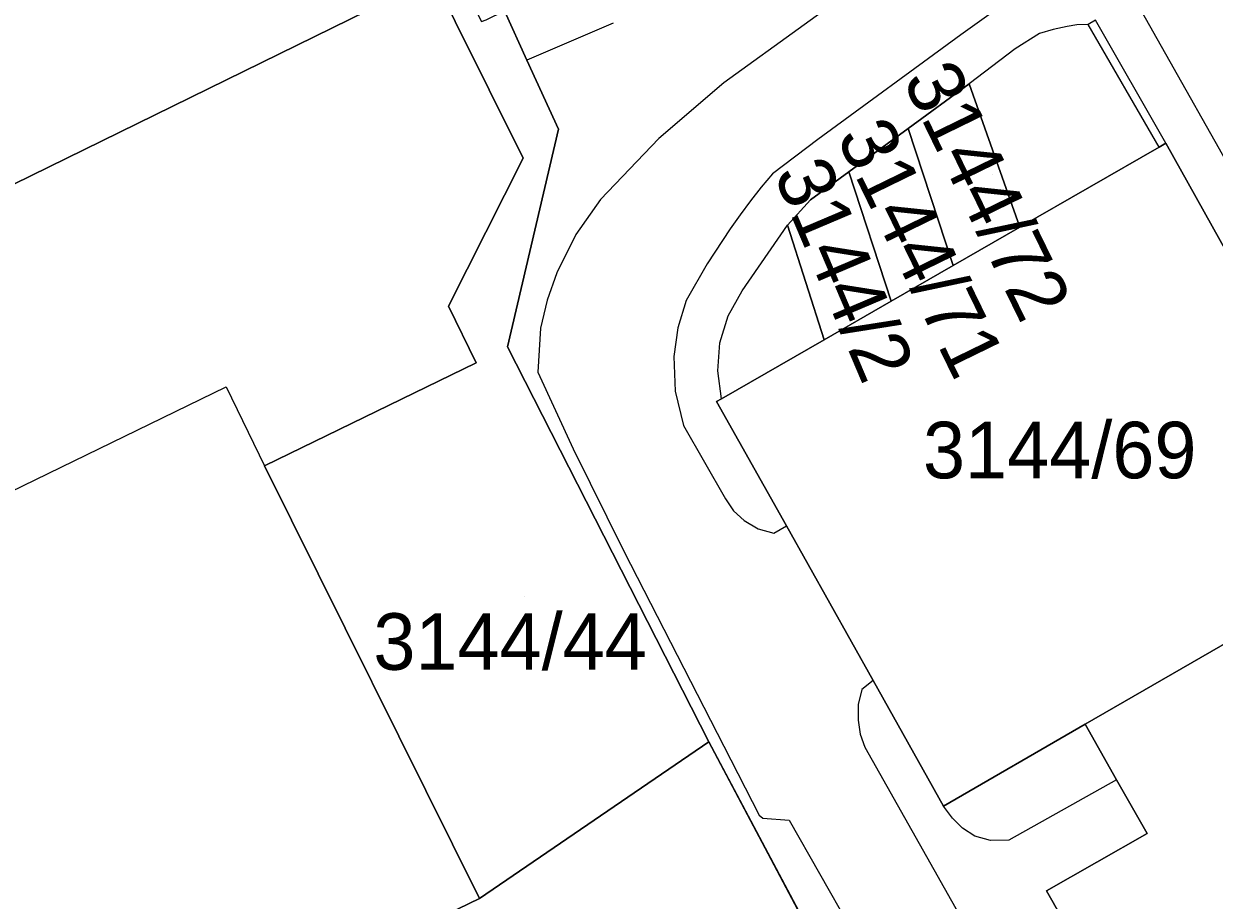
# Model space of a CAD drawing. Extents: x -264070 to -262271, y -1238894 to -1238141.
# Drawn here: x -263050.86 to -263008.78, y -1238515.71 to -1238484.73 of the extents above; entities that cross this region are included whole.
import ezdxf

# ---------------------------------------------------------------- set-up
doc = ezdxf.new("R2010")
doc.units = 0
for name, color, linetype in [('body_kn', 7, 'Continuous'), ('kladpar_druhypozemkov', 7, 'Continuous'), ('kladpar_hranice', 7, 'Continuous'), ('kladpar_parcelnecisla', 7, 'Continuous'), ('kladpar_plochy', 7, 'Continuous'), ('zappar_hrandruhpozemk', 7, 'Continuous')]:
    doc.layers.add(name, color=color, linetype=linetype)

msp = doc.modelspace()

# ---------------------------------------------------------------- linework, layer by layer
at = {"layer": 'body_kn'}
for p, q in [((-263014.96, -1238485.07), (-263014.96, -1238485.07)), ((-263014.47, -1238484.93), (-263014.47, -1238484.93)), ((-263013.98, -1238484.83), (-263013.98, -1238484.83)), ((-263013.64, -1238484.77), (-263013.64, -1238484.77)), ((-263013.23, -1238484.75), (-263013.23, -1238484.75)), ((-263017.74, -1238485.12), (-263017.74, -1238485.12)), ((-263015.81, -1238485.61), (-263015.81, -1238485.61)), ((-263033.08, -1238486.01), (-263033.08, -1238486.01)), ((-263026.12, -1238486.82), (-263026.12, -1238486.82)), ((-263017.44, -1238486.85), (-263017.44, -1238486.85)), ((-263017.44, -1238486.85), (-263017.44, -1238486.85)), ((-263031.96, -1238488.46), (-263031.96, -1238488.46)), ((-263019.6, -1238488.43), (-263019.6, -1238488.43)), ((-263028.41, -1238488.79), (-263028.41, -1238488.79)), ((-263022.79, -1238488.82), (-263022.79, -1238488.82)), ((-263010.72, -1238489.09), (-263010.72, -1238489.09)), ((-263010.72, -1238489.09), (-263010.72, -1238489.09)), ((-263010.49, -1238488.95), (-263010.49, -1238488.95)), ((-263010.49, -1238488.95), (-263010.49, -1238488.95)), ((-263033.21, -1238489.48), (-263033.21, -1238489.48)), ((-263024.39, -1238490.03), (-263024.39, -1238490.03)), ((-263021.7, -1238489.96), (-263021.7, -1238489.96)), ((-263024.79, -1238490.5), (-263024.79, -1238490.5)), ((-263030.47, -1238490.94), (-263030.47, -1238490.94)), ((-263023.05, -1238490.95), (-263023.05, -1238490.95)), ((-263025.17, -1238490.99), (-263025.17, -1238490.99)), ((-263025.54, -1238491.48), (-263025.54, -1238491.48)), ((-263031.35, -1238492.18), (-263031.35, -1238492.18)), ((-263025.89, -1238491.98), (-263025.89, -1238491.98)), ((-263023.86, -1238491.85), (-263023.86, -1238491.85)), ((-263023.86, -1238491.85), (-263023.86, -1238491.85)), ((-263015.65, -1238491.92), (-263015.65, -1238491.92)), ((-263026.7, -1238493.22), (-263026.7, -1238493.22)), ((-263018.01, -1238493.28), (-263018.01, -1238493.28)), ((-263032.02, -1238493.53), (-263032.02, -1238493.53)), ((-263025.47, -1238494.17), (-263025.47, -1238494.17)), ((-263035.85, -1238494.71), (-263035.85, -1238494.71)), ((-263032.36, -1238494.5), (-263032.36, -1238494.5)), ((-263027.44, -1238494.51), (-263027.44, -1238494.51)), ((-263020.2, -1238494.54), (-263020.2, -1238494.54)), ((-263020.2, -1238494.54), (-263020.2, -1238494.54)), ((-263025.96, -1238495.05), (-263025.96, -1238495.05)), ((-263032.59, -1238495.49), (-263032.59, -1238495.49)), ((-263027.74, -1238495.48), (-263027.74, -1238495.48)), ((-263026.25, -1238496.01), (-263026.25, -1238496.01)), ((-263022.57, -1238495.9), (-263022.57, -1238495.9)), ((-263033.76, -1238496.15), (-263033.76, -1238496.15)), ((-263034.87, -1238496.72), (-263034.87, -1238496.72)), ((-263027.88, -1238496.49), (-263027.88, -1238496.49)), ((-263032.69, -1238497.05), (-263032.69, -1238497.05)), ((-263026.33, -1238497), (-263026.33, -1238497)), ((-263043.71, -1238497.57), (-263043.71, -1238497.57)), ((-263027.83, -1238497.72), (-263027.83, -1238497.72)), ((-263026.37, -1238498.08), (-263026.37, -1238498.08)), ((-263026.2, -1238497.99), (-263026.2, -1238497.99)), ((-263026.2, -1238497.99), (-263026.2, -1238497.99)), ((-263027.54, -1238498.93), (-263027.54, -1238498.93)), ((-263031.44, -1238499.76), (-263031.44, -1238499.76)), ((-263042.35, -1238500.36), (-263042.35, -1238500.36)), ((-263026.06, -1238501.53), (-263026.06, -1238501.53)), ((-263025.77, -1238501.95), (-263025.77, -1238501.95)), ((-263025.4, -1238502.29), (-263025.4, -1238502.29)), ((-263024.9, -1238502.58), (-263024.9, -1238502.58)), ((-263024.35, -1238502.74), (-263024.35, -1238502.74)), ((-263023.9, -1238502.48), (-263023.9, -1238502.48)), ((-263029.65, -1238503.37), (-263029.65, -1238503.37)), ((-263020.84, -1238507.95), (-263020.84, -1238507.95)), ((-263020.84, -1238507.95), (-263020.84, -1238507.95)), ((-263021.23, -1238508.27), (-263021.23, -1238508.27)), ((-263021.36, -1238508.8), (-263021.36, -1238508.8)), ((-263021.37, -1238509.35), (-263021.37, -1238509.35)), ((-263013.34, -1238509.49), (-263013.34, -1238509.49)), ((-263021.29, -1238509.84), (-263021.29, -1238509.84)), ((-263026.65, -1238510.12), (-263026.65, -1238510.12)), ((-263026.12, -1238510.27), (-263026.12, -1238510.27)), ((-263021.13, -1238510.3), (-263021.13, -1238510.3)), ((-263012.23, -1238511.46), (-263012.23, -1238511.46)), ((-263012.23, -1238511.46), (-263012.23, -1238511.46)), ((-263018.35, -1238512.39), (-263018.35, -1238512.39)), ((-263024.86, -1238512.71), (-263024.86, -1238512.71)), ((-263024.74, -1238512.81), (-263024.74, -1238512.81)), ((-263018.03, -1238512.82), (-263018.03, -1238512.82)), ((-263023.8, -1238512.89), (-263023.8, -1238512.89)), ((-263017.68, -1238513.17), (-263017.68, -1238513.17)), ((-263017.24, -1238513.45), (-263017.24, -1238513.45)), ((-263016.69, -1238513.6), (-263016.69, -1238513.6)), ((-263016.04, -1238513.59), (-263016.04, -1238513.59)), ((-263011.15, -1238513.36), (-263011.15, -1238513.36)), ((-263014.71, -1238515.38), (-263014.71, -1238515.38)), ((-263014.71, -1238515.38), (-263014.71, -1238515.38)), ((-263034.75, -1238515.65), (-263034.75, -1238515.65)), ((-263034.75, -1238515.65), (-263034.75, -1238515.65))]:
    msp.add_line(p, q, dxfattribs=at)
at = {"layer": 'kladpar_druhypozemkov'}
for p, q in [((-263016.63, -1238490.07), (-263016.63, -1238490.07)), ((-263019, -1238491.43), (-263019, -1238491.43)), ((-263021.44, -1238493.06), (-263021.44, -1238493.06)), ((-263013.78, -1238499.17), (-263013.78, -1238499.17)), ((-263033.15, -1238504.97), (-263033.15, -1238504.97))]:
    msp.add_line(p, q, dxfattribs=at)
at = {"layer": 'kladpar_hranice'}
for points in [[(-263055.73, -1238445.65), (-263054.1, -1238444.88), (-263051.74, -1238449.65), (-263050.96, -1238451.25), (-263050.66, -1238451.1), (-263050.31, -1238451.68), (-263050.57, -1238451.79), (-263044.15, -1238464.94), (-263044.75, -1238465.28), (-263041.93, -1238471.08), (-263041.43, -1238470.82), (-263038.12, -1238477.11), (-263041.43, -1238478.76), (-263038.7, -1238484.26), (-263058.14, -1238493.79), (-263056.34, -1238497.22), (-263072.93, -1238504.9), (-263074.11, -1238505.42), (-263086.02, -1238511.14), (-263103.61, -1238474.61), (-263106.2, -1238475.79), (-263108.72, -1238470.85), (-263055.73, -1238445.65)], [(-263017.61, -1238527.12), (-263026.65, -1238510.12), (-263033.76, -1238496.15), (-263031.96, -1238488.46), (-263033.08, -1238486.01), (-263033.87, -1238484.27), (-263031.09, -1238482.85), (-263027.2, -1238480.85), (-263028.6, -1238478), (-263024.56, -1238476), (-263022.77, -1238479.62), (-263018.53, -1238477.57), (-263020.29, -1238473.89), (-263019.15, -1238473.32), (-263016.78, -1238472.15), (-263015.69, -1238471.61), (-263009.05, -1238471.08), (-263008.8, -1238476.81), (-263008.7, -1238479.11), (-263000.65, -1238495.02), (-262997.48, -1238500.45), (-262993.38, -1238507.47), (-262985.04, -1238522.41)], [(-263058.14, -1238493.79), (-263038.7, -1238484.26), (-263041.43, -1238478.76), (-263038.12, -1238477.11), (-263037.03, -1238479.33), (-263038.01, -1238479.81), (-263033.21, -1238489.48), (-263035.85, -1238494.71), (-263034.87, -1238496.72), (-263042.35, -1238500.36), (-263034.75, -1238515.65), (-263065, -1238530.32)], [(-263034.75, -1238515.65), (-263042.35, -1238500.36), (-263034.87, -1238496.72), (-263035.85, -1238494.71), (-263033.21, -1238489.48), (-263038.01, -1238479.81), (-263037.03, -1238479.33), (-263034.96, -1238484.09), (-263034.68, -1238484.65), (-263034.52, -1238484.59), (-263033.87, -1238484.27), (-263033.08, -1238486.01), (-263031.96, -1238488.46), (-263033.76, -1238496.15), (-263026.65, -1238510.12), (-263034.75, -1238515.65)], [(-263008.06, -1238493.3), (-263010.49, -1238488.95), (-263010.72, -1238489.09), (-263015.65, -1238491.92), (-263017.44, -1238486.85), (-263019.6, -1238488.43), (-263021.7, -1238489.96), (-263023.05, -1238490.95), (-263023.86, -1238491.85), (-263022.57, -1238495.9), (-263026.2, -1238497.99), (-263026.37, -1238498.08), (-263023.9, -1238502.48), (-263020.84, -1238507.95), (-263018.35, -1238512.39), (-263013.34, -1238509.49), (-263012.23, -1238511.46), (-263011.15, -1238513.36)], [(-263017.44, -1238486.85), (-263015.65, -1238491.92), (-263018.01, -1238493.28), (-263019.6, -1238488.43), (-263017.44, -1238486.85)], [(-263020.2, -1238494.54), (-263021.7, -1238489.96), (-263019.6, -1238488.43), (-263018.01, -1238493.28), (-263020.2, -1238494.54)], [(-263003.67, -1238501.16), (-263002.62, -1238500.56), (-263001.13, -1238503.17), (-263002.2, -1238503.78), (-263002.23, -1238503.72), (-263002.51, -1238503.23), (-263006.17, -1238505.35), (-263013.34, -1238509.49), (-263018.35, -1238512.39), (-263020.84, -1238507.95), (-263023.9, -1238502.48), (-263026.37, -1238498.08), (-263026.2, -1238497.99), (-263022.57, -1238495.9), (-263020.2, -1238494.54), (-263018.01, -1238493.28), (-263015.65, -1238491.92), (-263010.72, -1238489.09), (-263010.49, -1238488.95), (-263008.06, -1238493.3), (-263004.95, -1238498.86), (-263003.67, -1238501.16)], [(-263023.86, -1238491.85), (-263023.05, -1238490.95), (-263021.7, -1238489.96), (-263020.2, -1238494.54), (-263022.57, -1238495.9), (-263023.86, -1238491.85)], [(-263014.71, -1238515.38), (-263011.15, -1238513.36), (-263012.23, -1238511.46), (-263013.34, -1238509.49), (-263006.17, -1238505.35), (-263005.86, -1238505.89), (-263005, -1238507.42), (-263003.93, -1238509.31), (-263001.94, -1238508.22), (-262985.84, -1238536.62), (-262998.62, -1238543.63), (-263014.71, -1238515.38)], [(-263034.75, -1238515.65), (-263026.65, -1238510.12), (-263017.61, -1238527.12), (-263028.95, -1238533.25), (-263054.34, -1238545.86), (-263056.86, -1238547.07), (-263065, -1238530.32), (-263034.75, -1238515.65)], [(-263011.15, -1238513.36), (-263014.71, -1238515.38), (-262998.62, -1238543.63)]]:
    msp.add_lwpolyline(points, dxfattribs=at)
at = {"layer": 'kladpar_plochy'}
for p, q in [((-263033.08, -1238486.01), (-263033.87, -1238484.27)), ((-263031.96, -1238488.46), (-263033.08, -1238486.01)), ((-263017.44, -1238486.85), (-263019.6, -1238488.43)), ((-263015.65, -1238491.92), (-263017.44, -1238486.85)), ((-263033.76, -1238496.15), (-263031.96, -1238488.46)), ((-263019.6, -1238488.43), (-263021.7, -1238489.96)), ((-263010.72, -1238489.09), (-263015.65, -1238491.92)), ((-263010.49, -1238488.95), (-263010.72, -1238489.09)), ((-263008.06, -1238493.3), (-263010.49, -1238488.95)), ((-263021.7, -1238489.96), (-263023.05, -1238490.95)), ((-263023.05, -1238490.95), (-263023.86, -1238491.85)), ((-263023.86, -1238491.85), (-263022.57, -1238495.9)), ((-263022.57, -1238495.9), (-263026.2, -1238497.99)), ((-263026.65, -1238510.12), (-263033.76, -1238496.15)), ((-263026.2, -1238497.99), (-263026.37, -1238498.08)), ((-263026.37, -1238498.08), (-263023.9, -1238502.48)), ((-263023.9, -1238502.48), (-263020.84, -1238507.95)), ((-263020.84, -1238507.95), (-263018.35, -1238512.39)), ((-263018.35, -1238512.39), (-263013.34, -1238509.49)), ((-263013.34, -1238509.49), (-263012.23, -1238511.46)), ((-263017.61, -1238527.12), (-263026.65, -1238510.12)), ((-263012.23, -1238511.46), (-263011.15, -1238513.36)), ((-263011.15, -1238513.36), (-263014.71, -1238515.38)), ((-263014.71, -1238515.38), (-262998.62, -1238543.63))]:
    msp.add_line(p, q, dxfattribs=at)
for points in [[(-263055.73, -1238445.65), (-263054.1, -1238444.88), (-263051.74, -1238449.65), (-263050.96, -1238451.25), (-263050.66, -1238451.1), (-263050.31, -1238451.68), (-263050.57, -1238451.79), (-263044.15, -1238464.94), (-263044.75, -1238465.28), (-263041.93, -1238471.08), (-263041.43, -1238470.82), (-263038.12, -1238477.11), (-263041.43, -1238478.76), (-263038.7, -1238484.26), (-263058.14, -1238493.79), (-263056.34, -1238497.22), (-263072.93, -1238504.9), (-263074.11, -1238505.42), (-263086.02, -1238511.14), (-263103.61, -1238474.61), (-263106.2, -1238475.79), (-263108.72, -1238470.85)], [(-263034.75, -1238515.65), (-263042.35, -1238500.36), (-263034.87, -1238496.72), (-263035.85, -1238494.71), (-263033.21, -1238489.48), (-263038.01, -1238479.81), (-263037.03, -1238479.33), (-263034.96, -1238484.09), (-263034.68, -1238484.65), (-263034.52, -1238484.59), (-263033.87, -1238484.27), (-263033.08, -1238486.01), (-263031.96, -1238488.46), (-263033.76, -1238496.15), (-263026.65, -1238510.12)], [(-263017.44, -1238486.85), (-263015.65, -1238491.92), (-263018.01, -1238493.28), (-263019.6, -1238488.43)], [(-263020.2, -1238494.54), (-263021.7, -1238489.96), (-263019.6, -1238488.43), (-263018.01, -1238493.28)], [(-263003.67, -1238501.16), (-263002.62, -1238500.56), (-263001.13, -1238503.17), (-263002.2, -1238503.78), (-263002.23, -1238503.72), (-263002.51, -1238503.23), (-263006.17, -1238505.35), (-263013.34, -1238509.49), (-263018.35, -1238512.39), (-263020.84, -1238507.95), (-263023.9, -1238502.48), (-263026.37, -1238498.08), (-263026.2, -1238497.99), (-263022.57, -1238495.9), (-263020.2, -1238494.54), (-263018.01, -1238493.28), (-263015.65, -1238491.92), (-263010.72, -1238489.09), (-263010.49, -1238488.95), (-263008.06, -1238493.3), (-263004.95, -1238498.86)], [(-263023.86, -1238491.85), (-263023.05, -1238490.95), (-263021.7, -1238489.96), (-263020.2, -1238494.54), (-263022.57, -1238495.9)], [(-263014.71, -1238515.38), (-263011.15, -1238513.36), (-263012.23, -1238511.46), (-263013.34, -1238509.49), (-263006.17, -1238505.35), (-263005.86, -1238505.89), (-263005, -1238507.42), (-263003.93, -1238509.31), (-263001.94, -1238508.22), (-262985.84, -1238536.62), (-262998.62, -1238543.63)], [(-263034.75, -1238515.65), (-263026.65, -1238510.12), (-263017.61, -1238527.12), (-263028.95, -1238533.25), (-263054.34, -1238545.86), (-263056.86, -1238547.07), (-263065, -1238530.32)]]:
    msp.add_lwpolyline(points, close=True, dxfattribs=at)
msp.add_lwpolyline([(-263058.14, -1238493.79), (-263038.7, -1238484.26), (-263041.43, -1238478.76), (-263038.12, -1238477.11), (-263037.03, -1238479.33), (-263038.01, -1238479.81), (-263033.21, -1238489.48), (-263035.85, -1238494.71), (-263034.87, -1238496.72), (-263042.35, -1238500.36), (-263034.75, -1238515.65), (-263065, -1238530.32)], dxfattribs=at)
at = {"layer": 'zappar_hrandruhpozemk'}
for p, q in [((-263010.49, -1238488.95), (-263012.97, -1238484.6)), ((-263030.03, -1238484.71), (-263033.08, -1238486.01)), ((-263014.96, -1238485.07), (-263015.81, -1238485.61)), ((-263010.72, -1238489.09), (-263013.23, -1238484.75)), ((-263017.74, -1238485.12), (-263022.79, -1238488.82)), ((-263015.81, -1238485.61), (-263017.44, -1238486.85)), ((-263026.12, -1238486.82), (-263028.41, -1238488.79)), ((-263025.47, -1238494.17), (-263023.86, -1238491.85)), ((-263053.78, -1238502.47), (-263043.71, -1238497.57)), ((-263043.71, -1238497.57), (-263042.35, -1238500.36)), ((-263021.13, -1238510.3), (-263017.48, -1238516.78)), ((-263023.8, -1238512.89), (-263006.06, -1238544.12)), ((-263017.24, -1238513.45), (-263017.68, -1238513.17))]:
    msp.add_line(p, q, dxfattribs=at)
for points in [[(-263019.11, -1238478.97), (-263019.55, -1238479.7), (-263019.68, -1238480.11), (-263019.65, -1238480.52), (-263019.51, -1238480.86), (-263019.32, -1238481.09), (-263019.08, -1238481.24), (-263019.7, -1238482.03), (-263020.43, -1238482.7), (-263026.12, -1238486.82)], [(-263008.06, -1238493.3), (-263007.77, -1238493.13), (-263007.44, -1238492.89), (-263007.27, -1238492.51), (-263007.21, -1238492.1), (-263007.27, -1238491.62), (-263007.46, -1238491.17), (-263011.36, -1238484.26), (-263011.74, -1238483.83), (-263012.21, -1238483.49), (-263012.68, -1238483.29), (-263013.18, -1238483.19), (-263014.2, -1238483.32), (-263015.18, -1238483.53), (-263016.09, -1238483.94), (-263017.74, -1238485.12)], [(-263012.97, -1238484.6), (-263013.23, -1238484.75), (-263013.64, -1238484.77), (-263013.98, -1238484.83), (-263014.47, -1238484.93), (-263014.96, -1238485.07)], [(-263028.41, -1238488.79), (-263030.47, -1238490.94), (-263031.35, -1238492.18), (-263032.02, -1238493.53), (-263032.36, -1238494.5), (-263032.59, -1238495.49), (-263032.69, -1238497.05), (-263031.44, -1238499.76), (-263029.65, -1238503.37), (-263026.12, -1238510.27), (-263024.86, -1238512.71), (-263024.74, -1238512.81), (-263023.8, -1238512.89)], [(-263022.79, -1238488.82), (-263024.39, -1238490.03), (-263024.79, -1238490.5), (-263025.17, -1238490.99), (-263025.54, -1238491.48), (-263025.89, -1238491.98), (-263026.7, -1238493.22), (-263027.44, -1238494.51), (-263027.74, -1238495.48), (-263027.88, -1238496.49), (-263027.83, -1238497.72), (-263027.54, -1238498.93), (-263026.06, -1238501.53), (-263025.77, -1238501.95), (-263025.4, -1238502.29), (-263024.9, -1238502.58), (-263024.35, -1238502.74), (-263023.9, -1238502.48)], [(-263026.2, -1238497.99), (-263026.33, -1238497), (-263026.25, -1238496.01), (-263025.96, -1238495.05), (-263025.47, -1238494.17)], [(-263020.84, -1238507.95), (-263021.23, -1238508.27), (-263021.36, -1238508.8), (-263021.37, -1238509.35), (-263021.29, -1238509.84), (-263021.13, -1238510.3)], [(-263012.23, -1238511.46), (-263016.04, -1238513.59), (-263016.69, -1238513.6), (-263017.24, -1238513.45)], [(-263017.68, -1238513.17), (-263018.03, -1238512.82), (-263018.35, -1238512.39)]]:
    msp.add_lwpolyline(points, dxfattribs=at)

# ---------------------------------------------------------------- texts
at = {"layer": 'kladpar_parcelnecisla'}
for s, rotation, p in [('3144/72', 296, (-263019.813, -1238486.711)), ('3144/71', 296, (-263022.156, -1238488.727)), ('3144/2', 293, (-263024.369, -1238490.029))]:
    msp.add_text(s, height=2, rotation=rotation, dxfattribs=at).set_placement(p)
for s, p in [('3144/69', (-263019.074, -1238500.8)), ('3144/44', (-263038.504, -1238507.57))]:
    msp.add_text(s, height=2, dxfattribs=at).set_placement(p)

doc.saveas('drawing.dxf')
